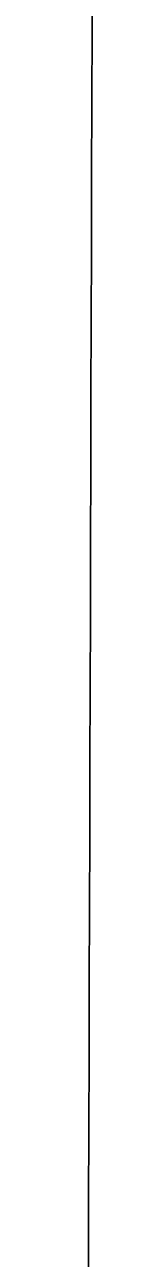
# Model space of a CAD drawing. Extents: x 3161564 to 3199464, y 849354 to 874788.
# Drawn here: x 3176222 to 3176275, y 865645 to 866442 of the extents above; entities that cross this region are included whole.
import ezdxf

# ---------------------------------------------------------------- set-up
doc = ezdxf.new("R2010")
doc.units = 0
doc.layers.add('V-GRID-MAJR', color=7, linetype='Continuous')

msp = doc.modelspace()

# ---------------------------------------------------------------- linework, layer by layer
at = {"layer": 'V-GRID-MAJR'}
msp.add_spline([(3176222.1410000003, 854791.1240000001), (3176239.768, 860850.5530000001), (3176257.404, 866913.068), (3176275.039, 872975.626), (3176275.048, 872978.667)], degree=3, dxfattribs=at)

doc.saveas('drawing.dxf')
